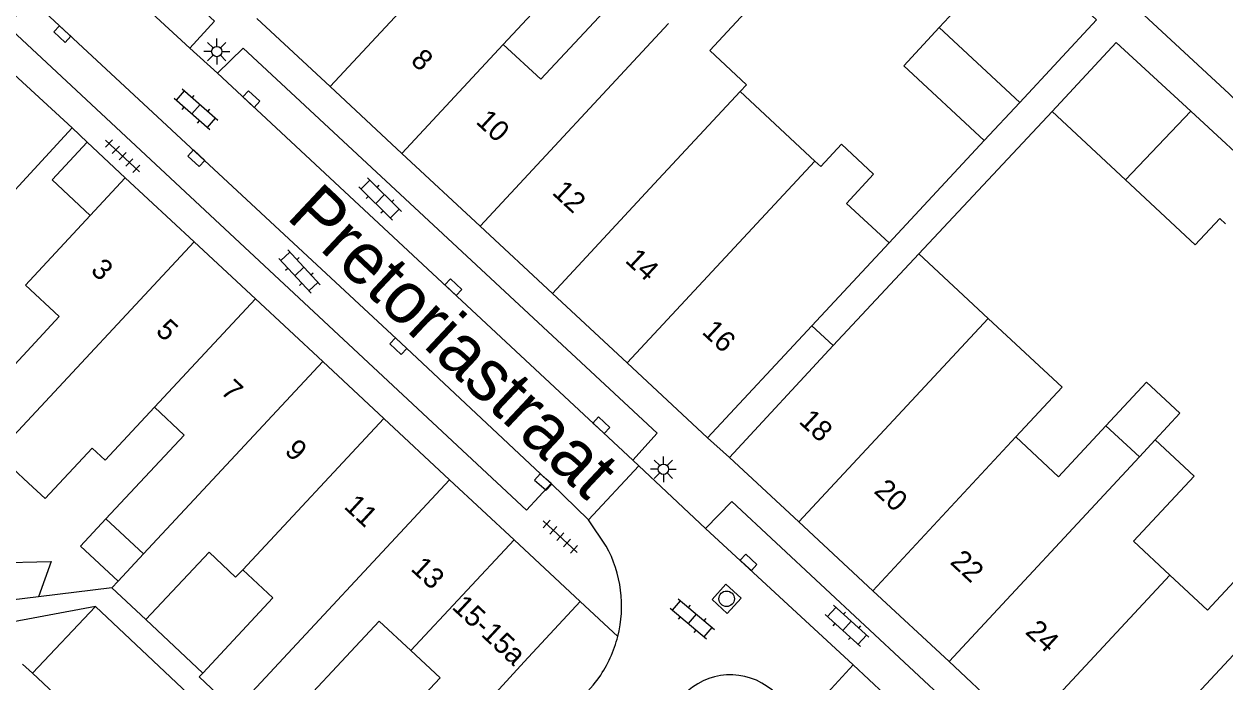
# Model space of a CAD drawing. Extents: x 132994 to 136000, y 393499 to 395512.
# Drawn here: x 133057.6 to 133115.8, y 395307.2 to 395339 of the extents above; entities that cross this region are included whole.
import ezdxf

# ---------------------------------------------------------------- set-up
doc = ezdxf.new("R2010")
doc.units = 0
for name, color, linetype in [('gg-afsc-erfafscheiding', 7, 'Continuous'), ('gg-anno-huisnummerreeks BGT', 7, 'Continuous'), ('gg-anno-openbare ruimte label', 7, 'Continuous'), ('gg-bbg-bijgebouw', 7, 'Continuous'), ('gg-bbg-gedigitaliseerde bebouwing', 7, 'Continuous'), ('gg-bbg-gedigitaliseerde bebouwing onder overbouw', 7, 'Continuous'), ('gg-bbg-gedigitaliseerde bijgebouw', 7, 'Continuous'), ('gg-bbg-gedigitaliseerde overbouw', 7, 'Continuous'), ('gg-bbg-hoofdgebouw', 7, 'Continuous'), ('gg-bbg-luifel en loopbrug', 7, 'Continuous'), ('gg-bbg-pand overbouw', 7, 'Continuous'), ('gg-bbg-tussenscheiding', 7, 'Continuous'), ('gg-knt-verharding', 7, 'Continuous'), ('gt-grn-weggrens', 7, 'Continuous'), ('gt-symb-klinker verharding', 7, 'Continuous'), ('gt-symb-kolk', 7, 'Continuous'), ('gt-symb-lichtmast', 7, 'Continuous'), ('gt-symb-rioolschacht', 7, 'Continuous'), ('gt-symb-tegel verharding', 7, 'Continuous')]:
    doc.layers.add(name, color=color, linetype=linetype)

# ---------------------------------------------------------------- blocks, each defined once
blk = doc.blocks.new('gt0-KL1')
at = {"layer": 'gt-symb-klinker verharding'}
for p, q in [((-1.15, 0.3), (1.15, 0.3)), ((-1, -0.3), (-1, 0.3)), ((-0.5, 0.3), (-0.5, 0.45)), ((0, -0.3), (0, 0.3)), ((0.5, 0.3), (0.5, 0.45)), ((1, -0.3), (1, 0.3)), ((-1.15, -0.3), (1.15, -0.3)), ((-0.5, -0.45), (-0.5, -0.3)), ((0.5, -0.45), (0.5, -0.3))]:
    blk.add_line(p, q, dxfattribs=at)
blk = doc.blocks.new('gt0-LMAST')
at = {"layer": 'gt-symb-lichtmast'}
for p, q in [((-0.005, 0.246), (-0.005, 0.621)), ((-0.182, 0.173), (-0.447, 0.438)), ((0.172, 0.173), (0.437, 0.438)), ((-0.255, -0.004), (-0.63, -0.004)), ((-0.182, -0.181), (-0.447, -0.446)), ((-0.005, -0.254), (-0.005, -0.629)), ((0.437, -0.446), (0.172, -0.181)), ((0.245, -0.004), (0.62, -0.004))]:
    blk.add_line(p, q, dxfattribs=at)
blk.add_circle((-0.005, -0.004), 0.25, dxfattribs=at)
blk = doc.blocks.new('gt0-RS')
at = {"layer": 'gt-symb-rioolschacht'}
blk.add_lwpolyline([(-0.5, -0.5), (0.5, -0.5), (0.5, 0.5), (-0.5, 0.5)], close=True, dxfattribs=at)
blk.add_circle((0, 0), 0.375, dxfattribs=at)
blk = doc.blocks.new('gt0-KOLK')
at = {"layer": 'gt-symb-kolk'}
blk.add_lwpolyline([(0, 0), (0.375, 0), (0.375, 0.4), (-0.375, 0.4), (-0.375, 0), (0, 0)], dxfattribs=at)
blk = doc.blocks.new('gt0-TEG1')
at = {"layer": 'gt-symb-tegel verharding'}
for p, q in [((-1.125, 0), (1.125, 0)), ((-0.9, -0.25), (-0.9, 0.25)), ((-0.45, -0.25), (-0.45, 0.25)), ((0, -0.25), (0, 0.25)), ((0.45, -0.25), (0.45, 0.25)), ((0.9, -0.25), (0.9, 0.25))]:
    blk.add_line(p, q, dxfattribs=at)

msp = doc.modelspace()

# ---------------------------------------------------------------- linework, layer by layer
at = {"layer": 'gg-afsc-erfafscheiding'}
for p, q in [((133107.393, 395334.774), (133100.923, 395327.888)), ((133104.097, 395333.366), (133099.489, 395328.417)), ((133061.848, 395311.706), (133058.283, 395311.272)), ((133065.525, 395306.589), (133061.054, 395310.814)), ((133066.248, 395307.587), (133063.494, 395310.171))]:
    msp.add_line(p, q, dxfattribs=at)
msp.add_lwpolyline([(133099.694, 395350.705), (133115.964, 395335.633), (133116.939, 395334.662)], dxfattribs=at)
at = {"layer": 'gg-bbg-bijgebouw'}
msp.add_line((133060.65, 395333.29), (133062.495, 395331.571), dxfattribs=at)
for points in [[(133114.102, 395334.789), (133110.484, 395338.126), (133107.393, 395334.774)], [(133114.102, 395334.789), (133117.737, 395331.436), (133117.531, 395331.215)]]:
    msp.add_lwpolyline(points, dxfattribs=at)
at = {"layer": 'gg-bbg-gedigitaliseerde bebouwing'}
for p, q in [((133095.9, 395332.378), (133092.282, 395335.746)), ((133096.183, 395332.115), (133095.9, 395332.378)), ((133060.791, 395329.742), (133057.656, 395326.376)), ((133099.489, 395328.417), (133095.75, 395324.401)), ((133096.785, 395323.439), (133100.923, 395327.888)), ((133104.286, 395324.76), (133100.923, 395327.888)), ((133111.611, 395318.053), (133109.995, 395319.557)), ((133112.381, 395318.88), (133111.611, 395318.053)), ((133063.494, 395310.171), (133066.551, 395313.433)), ((133062.154, 395312.035), (133061.848, 395311.706)), ((133061.848, 395311.706), (133063.494, 395310.171)), ((133057.992, 395307.573), (133060.92, 395304.858))]:
    msp.add_line(p, q, dxfattribs=at)
for points in [[(133080.805, 395338.021), (133083.801, 395341.243), (133082.072, 395342.852)], [(133091.221, 395341.634), (133092.946, 395340.03), (133090.809, 395337.733)], [(133086.834, 395340.87), (133082.615, 395336.337), (133080.805, 395338.021)], [(133092.282, 395335.746), (133092.589, 395336.076), (133090.809, 395337.733)], [(133059.92, 395333.98), (133054.568, 395328.169), (133054.12, 395327.997)], [(133096.183, 395332.115), (133097.178, 395333.188), (133098.741, 395331.74), (133097.43, 395330.325), (133099.489, 395328.417)], [(133057.656, 395326.376), (133059.292, 395324.852), (133055.77, 395321.055), (133055.593, 395320.046), (133056.877, 395318.849)], [(133105.635, 395319.02), (133107.872, 395321.421), (133104.286, 395324.76)], [(133063.901, 395320.454), (133061.516, 395317.893), (133060.883, 395318.483)], [(133063.901, 395320.454), (133065.343, 395319.11), (133061.559, 395315.05)], [(133109.995, 395319.557), (133107.703, 395317.095), (133105.635, 395319.02)], [(133057.809, 395316.782), (133056.279, 395318.207), (133056.877, 395318.849)], [(133060.883, 395318.483), (133058.608, 395316.039), (133057.809, 395316.782)], [(133113.089, 395312.333), (133111.332, 395313.968), (133114.268, 395317.124), (133112.381, 395318.88)], [(133068.181, 395312.591), (133067.839, 395312.226), (133066.551, 395313.433)], [(133117.058, 395312.943), (133114.913, 395310.637), (133113.089, 395312.333)], [(133068.181, 395312.591), (133069.643, 395311.23), (133066.248, 395307.587)], [(133069.548, 395304.477), (133074.79, 395310.102), (133076.324, 395308.672)], [(133076.324, 395308.672), (133077.741, 395307.351), (133074.07, 395303.43)], [(133066.248, 395307.587), (133066.07, 395307.395), (133067.804, 395305.78), (133067.973, 395305.961)]]:
    msp.add_lwpolyline(points, dxfattribs=at)
at = {"layer": 'gg-bbg-gedigitaliseerde bebouwing onder overbouw'}
for p, q in [((133090.7, 395318.98), (133095.75, 395324.401)), ((133096.785, 395323.439), (133091.76, 395318.03))]:
    msp.add_line(p, q, dxfattribs=at)
at = {"layer": 'gg-bbg-gedigitaliseerde bijgebouw'}
for p, q in [((133101.918, 395338.842), (133103.12, 395340.133)), ((133105.816, 395335.211), (133101.918, 395338.842)), ((133107.393, 395334.774), (133110.938, 395331.472)), ((133060.65, 395333.29), (133058.945, 395331.462)), ((133058.945, 395331.462), (133060.791, 395329.742)), ((133061.559, 395315.05), (133060.332, 395313.733)), ((133060.332, 395313.733), (133062.154, 395312.035)), ((133058.283, 395311.272), (133055.197, 395310.901)), ((133061.054, 395310.814), (133055.634, 395309.793)), ((133061.054, 395310.814), (133057.992, 395307.573))]:
    msp.add_line(p, q, dxfattribs=at)
for points in [[(133105.816, 395335.211), (133109.544, 395339.214), (133105.644, 395342.847)], [(133110.938, 395331.472), (133114.317, 395328.324), (133115.505, 395329.599), (133115.784, 395329.339)], [(133055.587, 395312.981), (133056.131, 395312.915), (133058.9, 395312.994), (133058.283, 395311.272)]]:
    msp.add_lwpolyline(points, dxfattribs=at)
at = {"layer": 'gg-bbg-gedigitaliseerde overbouw'}
msp.add_line((133096.785, 395323.439), (133095.75, 395324.401), dxfattribs=at)
at = {"layer": 'gg-bbg-hoofdgebouw'}
for p, q in [((133072.416, 395335.984), (133068.87, 395339.282)), ((133054.9, 395338.6), (133059.92, 395333.98)), ((133075.896, 395332.747), (133072.416, 395335.984)), ((133079.678, 395329.231), (133075.896, 395332.747)), ((133062.495, 395331.571), (133065.836, 395328.46)), ((133083.183, 395325.971), (133079.678, 395329.231)), ((133065.836, 395328.46), (133068.795, 395325.704)), ((133068.795, 395325.704), (133072.056, 395322.667)), ((133086.803, 395322.604), (133083.183, 395325.971)), ((133072.056, 395322.667), (133075.009, 395319.917)), ((133090.7, 395318.98), (133086.803, 395322.604)), ((133075.009, 395319.917), (133078.205, 395316.941)), ((133091.76, 395318.03), (133095.111, 395314.913)), ((133078.205, 395316.941), (133081.324, 395314.036)), ((133095.111, 395314.913), (133098.703, 395311.573)), ((133081.324, 395314.036), (133084.53, 395311.05)), ((133098.703, 395311.573), (133102.392, 395308.142)), ((133084.53, 395311.05), (133081.82, 395308.124)), ((133081.82, 395308.124), (133075.9, 395301.73)), ((133102.392, 395308.142), (133106.037, 395304.752))]:
    msp.add_line(p, q, dxfattribs=at)
at = {"layer": 'gg-bbg-luifel en loopbrug'}
msp.add_line((133105.816, 395335.211), (133104.097, 395333.366), dxfattribs=at)
for points in [[(133101.918, 395338.842), (133100.199, 395336.997), (133104.097, 395333.366)], [(133109.995, 395319.557), (133111.96, 395321.669), (133113.576, 395320.165), (133112.381, 395318.88)]]:
    msp.add_lwpolyline(points, dxfattribs=at)
at = {"layer": 'gg-bbg-pand overbouw'}
msp.add_line((133091.76, 395318.03), (133090.7, 395318.98), dxfattribs=at)
at = {"layer": 'gg-bbg-tussenscheiding'}
for p, q in [((133072.416, 395335.984), (133083.574, 395347.971)), ((133079.678, 395329.231), (133088.804, 395339.037)), ((133075.896, 395332.747), (133080.805, 395338.021)), ((133088.117, 395331.272), (133092.282, 395335.746)), ((133114.102, 395334.789), (133110.938, 395331.472)), ((133086.803, 395322.604), (133095.9, 395332.378)), ((133060.791, 395329.742), (133062.495, 395331.571)), ((133083.183, 395325.971), (133088.117, 395331.272)), ((133065.836, 395328.46), (133056.877, 395318.849)), ((133068.795, 395325.704), (133063.901, 395320.454)), ((133095.111, 395314.913), (133104.286, 395324.76)), ((133063.381, 395313.352), (133072.056, 395322.667)), ((133075.009, 395319.917), (133068.181, 395312.591)), ((133098.703, 395311.573), (133105.635, 395319.02)), ((133111.611, 395318.053), (133102.392, 395308.142)), ((133078.205, 395316.941), (133067.973, 395305.961)), ((133061.559, 395315.05), (133063.381, 395313.352)), ((133076.324, 395308.672), (133081.324, 395314.036)), ((133063.381, 395313.352), (133062.154, 395312.035)), ((133106.037, 395304.752), (133113.089, 395312.333)), ((133109.612, 395301.427), (133118.809, 395311.315)), ((133057.521, 395308.01), (133057.992, 395307.573))]:
    msp.add_line(p, q, dxfattribs=at)
at = {"layer": 'gg-knt-verharding'}
for p, q in [((133060.909, 395342.236), (133065.615, 395337.85)), ((133065.615, 395337.85), (133066.954, 395336.64)), ((133066.954, 395336.64), (133087.077, 395317.891)), ((133060.65, 395333.29), (133059.92, 395333.98)), ((133084.934, 395315.01), (133087.374, 395317.623)), ((133087.077, 395317.891), (133087.374, 395317.623)), ((133087.374, 395317.623), (133090.599, 395314.589)), ((133084.934, 395315.01), (133083.128, 395316.757)), ((133085.791, 395313.736), (133084.934, 395315.01)), ((133090.599, 395314.589), (133097.748, 395307.979)), ((133097.748, 395307.979), (133095.368, 395305.403)), ((133097.748, 395307.979), (133103.584, 395302.567))]:
    msp.add_line(p, q, dxfattribs=at)
for points in [[(133060.909, 395342.236), (133062.108, 395343.517), (133066.812, 395339.151), (133065.615, 395337.85)], [(133057.93, 395340.218), (133056.765, 395338.932), (133081.922, 395315.476), (133083.128, 395316.757)], [(133083.128, 395316.757), (133082.868, 395316.984), (133075.853, 395323.565), (133057.93, 395340.218)], [(133066.954, 395336.64), (133068.196, 395337.849), (133088.263, 395319.207), (133087.077, 395317.891)], [(133090.599, 395314.589), (133091.877, 395315.887), (133104.751, 395303.886), (133103.584, 395302.567)], [(133084.498, 395306.254), (133085.151, 395307), (133085.443, 395307.376)]]:
    msp.add_lwpolyline(points, dxfattribs=at)
for centre, radius, start, end in [((133080.49, 395310.837), 6.042, 345.82312, 28.67484), ((133080.497, 395310.833), 6.035, 325.05095, 345.84342), ((133091.804, 395304.36), 3.138, 49.59573, 137.11393)]:
    msp.add_arc(centre, radius, start, end, dxfattribs=at)
at = {"layer": 'gt-grn-weggrens'}
msp.add_line((133084.53, 395311.05), (133086.348, 395309.357), dxfattribs=at)

# ---------------------------------------------------------------- block references
at = {"layer": 'gt-symb-klinker verharding'}
for p, rotation in [((133065.917, 395334.888), -41.148195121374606), ((133074.837, 395330.539), -44.7165602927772), ((133070.927, 395327.028), -47.06710321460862), ((133089.961, 395310.21), -40.17242342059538), ((133097.452, 395309.872), -42.242843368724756)]:
    msp.add_blockref('gt0-KL1', p, dxfattribs=dict(at, rotation=rotation))
at = {"layer": 'gt-symb-kolk'}
for p, rotation in [((133059.578, 395338.674), 137.14809157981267), ((133068.465, 395335.233), -42.97482612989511), ((133066.068, 395332.66), 137.0671032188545), ((133078.24, 395326.127), -42.974826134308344), ((133075.853, 395323.565), 136.8240898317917), ((133085.42, 395319.438), -42.97482613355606), ((133082.868, 395316.984), 138.85180488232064), ((133092.544, 395312.8), -43.13672087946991)]:
    msp.add_blockref('gt0-KOLK', p, dxfattribs=dict(at, rotation=rotation))
at = {"layer": 'gt-symb-lichtmast'}
for p in [(133066.93, 395337.685), (133088.562, 395317.458)]:
    msp.add_blockref('gt0-LMAST', p, dxfattribs=at)
at = {"layer": 'gt-symb-rioolschacht', "rotation": 47.63383016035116}
msp.add_blockref('gt0-RS', (133091.62, 395311.181), dxfattribs=at)
at = {"layer": 'gt-symb-tegel verharding'}
for p, rotation in [((133062.365, 395332.617), 137.02517386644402), ((133083.563, 395314.192), -42.974826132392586)]:
    msp.add_blockref('gt0-TEG1', p, dxfattribs=dict(at, rotation=rotation))

# ---------------------------------------------------------------- texts
at = {"layer": 'gg-anno-huisnummerreeks BGT'}
for s, rotation, p in [('8', 317.1, (133076.271, 395337.177)), ('10', 317.1, (133079.428, 395334.242)), ('12', 317.1, (133083.122, 395330.807)), ('14', 317.1, (133086.661, 395327.515)), ('3', 317.1, (133060.771, 395327.026)), ('5', 317, (133063.922, 395324.094)), ('16', 317.1, (133090.383, 395324.054)), ('7', 317, (133067.061, 395321.17)), ('18', 317.1, (133095.077, 395319.724)), ('9', 317, (133070.165, 395318.279)), ('20', 317.1, (133098.709, 395316.347)), ('11', 317.1, (133073.04, 395315.6)), ('22', 317.1, (133102.399, 395312.914)), ('13', 317, (133076.276, 395312.589)), ('15-15a', 317, (133078.269, 395310.733)), ('24', 317.1, (133106.043, 395309.526))]:
    msp.add_text(s, height=1, rotation=rotation, dxfattribs=at).set_placement(p)
at = {"layer": 'gg-anno-openbare ruimte label'}
msp.add_text('Pretoriastraat', height=2.5, rotation=316.8, dxfattribs=at).set_placement((133070.243, 395329.633))

doc.saveas('drawing.dxf')
